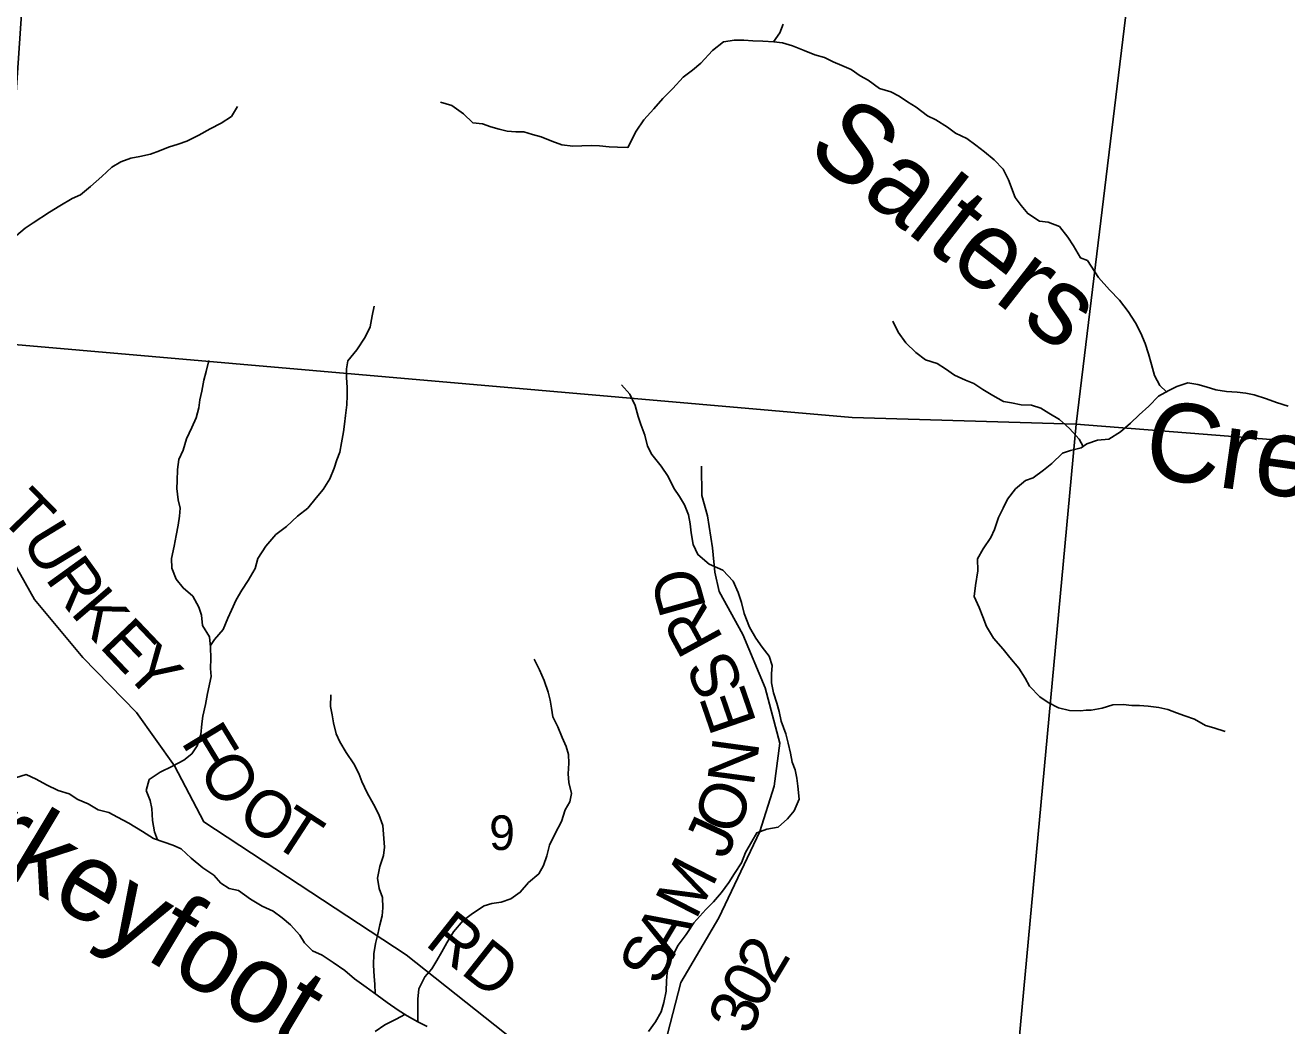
# Model space of a CAD drawing. Extents: x 1624196 to 2029251, y 146837 to 440034.
# Drawn here: x 1890429 to 1898481, y 270363 to 276749 of the extents above; entities that cross this region are included whole.
import ezdxf

# ---------------------------------------------------------------- set-up
doc = ezdxf.new("R2010")
doc.units = 0
for name, color, linetype in [('GM_X_County_Road', 7, 'Continuous'), ('GM_X_County_Road_Text', 7, 'Continuous'), ('GM_X_Minor_River', 7, 'Continuous'), ('GM_X_Minor_River_Text', 7, 'Continuous'), ('GM_X_Section', 7, 'Continuous'), ('GM_X_Section_Text', 7, 'Continuous'), ('GM_X_Township_Road', 7, 'Continuous'), ('GM_X_Township_Road_Text', 7, 'Continuous')]:
    doc.layers.add(name, color=color, linetype=linetype)

msp = doc.modelspace()

# ---------------------------------------------------------------- linework, layer by layer
at = {"layer": 'GM_X_County_Road'}
msp.add_lwpolyline([(1890320, 273384), (1890488.9, 273083.7), (1890797.2, 272713.7), (1891140.1, 272361.9), (1891381.3, 272021.9), (1891568.3, 271664), (1892860.5, 270815.8), (1893806.4, 270066.1)], dxfattribs=at)
at = {"layer": 'GM_X_Minor_River'}
for points in [[(1895205.9, 276642.8), (1895244.6, 276700.8), (1895266.9, 276754.8)], [(1897208.5, 275248), (1897165.1, 275264.2), (1897119.4, 275340.6), (1897083.6, 275396.9), (1897029.8, 275463.4), (1896957.8, 275491.8), (1896901.8, 275498), (1896827.9, 275546.5), (1896786.1, 275598.8), (1896748.2, 275649.1), (1896704.7, 275761.6), (1896670.9, 275830), (1896613.1, 275890.4), (1896551.2, 275940.8), (1896497.3, 275983.1), (1896439.4, 276025.5), (1896367.5, 276059.9), (1896315.5, 276098.3), (1896241.6, 276144.7), (1896187.7, 276171.1), (1896115.8, 276225.5), (1896059.9, 276259.9), (1896008, 276296.2), (1895954, 276324.5), (1895882, 276344.9), (1895810.1, 276397.4), (1895758.1, 276425.7), (1895700.2, 276466.1), (1895640.3, 276492.4), (1895586.3, 276514.7), (1895530.3, 276543), (1895468.3, 276559.4), (1895400.3, 276587.8), (1895326.3, 276618.2), (1895262.3, 276636.5), (1895206.3, 276642.8), (1895136.2, 276647.1), (1895074.1, 276649.4), (1895016, 276653.7), (1894955.9, 276654), (1894885.8, 276642.3), (1894815.4, 276588.5), (1894740.9, 276506.6), (1894688.7, 276462.8), (1894628.4, 276416.9), (1894562, 276345.1), (1894497.6, 276281.2), (1894441.2, 276215.3), (1894376.8, 276145.4), (1894328.4, 276073.5), (1894275.9, 275969.4), (1894209.8, 275969.8), (1894155.7, 275972), (1894093.6, 275978.3), (1894043.6, 275980.5), (1893981.4, 275978.8), (1893923.4, 275977.1), (1893853.3, 275985.5), (1893789.3, 276009.8), (1893721.3, 276036.2), (1893667.3, 276052.5), (1893611.3, 276068.8), (1893561.2, 276069), (1893505.1, 276073.3), (1893455.1, 276085.6), (1893401.1, 276099.8), (1893347.1, 276120.1), (1893287, 276126.5), (1893227.2, 276182.9), (1893151.3, 276237.3), (1893079.3, 276257.7)], [(1890373.4, 275406.2), (1890429.7, 275454), (1890479.9, 275487.9), (1890584.4, 275555.6), (1890650.7, 275595.4), (1890729, 275643.1), (1890781.2, 275666.9), (1890845.5, 275718.8), (1890917.9, 275784.6), (1890982.3, 275842.5), (1891038.5, 275876.3), (1891102.7, 275900), (1891160.8, 275911.8), (1891229, 275925.5), (1891287.2, 275947.3), (1891343.4, 275971.1), (1891405.6, 275990.8), (1891461.7, 276008.6), (1891538, 276048.4), (1891610.3, 276088.1), (1891680.6, 276123.9), (1891744.9, 276165.7), (1891783.2, 276229.7)], [(1897712.1, 274409.8), (1897671.6, 274450.4), (1897635.7, 274514.5), (1897617.8, 274584.7), (1897597.9, 274652.8), (1897577.9, 274717), (1897550, 274783.1), (1897516.1, 274849.3), (1897468.2, 274921.4), (1897412.2, 274993.6), (1897350.3, 275059.8), (1897280.2, 275137.9), (1897208.5, 275248)], [(1891896.3, 273282.5), (1891914.6, 273345.8), (1891965, 273423.8), (1892029.5, 273497.7), (1892095.8, 273549.5), (1892166.2, 273615.4), (1892232.5, 273667.2), (1892286.9, 273733.1), (1892331.2, 273785), (1892373.6, 273853), (1892401.9, 273923), (1892418.2, 273975.1), (1892436.4, 274025.1), (1892448.7, 274083.2), (1892461, 274153.3), (1892467.3, 274203.4), (1892473.5, 274257.5), (1892481.8, 274325.7), (1892484.1, 274385.8), (1892484.3, 274435.9), (1892480.6, 274500.1), (1892478.8, 274556.3), (1892489.1, 274606.3), (1892545.5, 274678.3), (1892599.9, 274758.2), (1892630.3, 274824.2), (1892642.6, 274894.3), (1892656.9, 274956.4)], [(1897181.5, 274060.7), (1897156, 274107.4), (1897094.2, 274175.8), (1897030.4, 274232.3), (1896962.4, 274272.7), (1896910.5, 274305), (1896852.5, 274323.3), (1896786.4, 274325.6), (1896724.4, 274338), (1896672.3, 274348.2), (1896604.4, 274386.6), (1896540.5, 274425), (1896482.5, 274461.4), (1896430.6, 274483.7), (1896360.6, 274516.1), (1896302.7, 274556.5), (1896248.8, 274590.8), (1896174.8, 274613.2), (1896112.9, 274659.6), (1896049, 274722.1), (1896001.3, 274790.5), (1895967.5, 274860.8)], [(1891364.1, 273282.9), (1891361.8, 273346.4), (1891380.1, 273424.5), (1891392.5, 273492.6), (1891404.8, 273558.8), (1891413, 273614.9), (1891417.3, 273667), (1891405.5, 273719.2), (1891397.8, 273791.4), (1891398, 273841.5), (1891400.4, 273913.7), (1891410.7, 273977.8), (1891437, 274037.8), (1891459.3, 274109.9), (1891491.7, 274181.9), (1891520, 274243.9), (1891538.3, 274308), (1891544.5, 274358.1), (1891556.8, 274414.2), (1891569.1, 274484.3), (1891583.4, 274538.4), (1891601.7, 274608.5)], [(1894882, 273271.8), (1894794.9, 273310.4), (1894723, 273370.8), (1894691.3, 273435.2), (1894679.6, 273509.4), (1894673.8, 273567.6), (1894662, 273623.8), (1894636.3, 273688.1), (1894604.5, 273740.3), (1894568.7, 273794.6), (1894532.9, 273869), (1894487.2, 273935.4), (1894427.4, 274009.8), (1894401.6, 274062.1), (1894383.9, 274132.3), (1894358.1, 274200.6), (1894340.3, 274250.8), (1894322.6, 274321.1), (1894288.9, 274393.4), (1894235.1, 274453.8)], [(1898489.9, 274317.4), (1898415.9, 274341.5), (1898351.9, 274363.6), (1898271.9, 274389.8), (1898219.8, 274399.8), (1898163.8, 274407.9), (1898095.8, 274412), (1898027.8, 274422), (1897965.8, 274440.1), (1897913.8, 274456.2), (1897849.8, 274466.3), (1897779.7, 274444.3), (1897727.6, 274418.3), (1897661.5, 274382.3), (1897601.4, 274318.2), (1897539.3, 274262.2), (1897483.2, 274210.1), (1897419.1, 274154.1), (1897345, 274106.1), (1897272, 274100.1), (1897205.3, 274077.1)], [(1897205.3, 274077.1), (1897167.8, 274051.2), (1897099.6, 274035.5), (1897049.4, 274017.6), (1896981, 273951.8), (1896928.8, 273910), (1896862.5, 273860.1), (1896812.3, 273842.3), (1896750, 273790.5), (1896697.6, 273724.6), (1896671.3, 273666.5), (1896641, 273606.5), (1896614.6, 273530.5), (1896592.4, 273480.4), (1896544, 273406.5), (1896507.6, 273342.5), (1896510, 273266.7)], [(1891272.6, 271549.9), (1891254.9, 271601.9), (1891241.5, 271674.1), (1891238.1, 271750.2), (1891226.5, 271800.3), (1891201, 271864.6), (1891219.6, 271934.5), (1891289.9, 271982), (1891370.1, 272019.4), (1891442.4, 272058.9), (1891492.6, 272098.6), (1891527, 272150.3), (1891549.6, 272222.2), (1891556.1, 272290.3), (1891562.5, 272340.3), (1891579.1, 272414.2), (1891591.6, 272484.2), (1891616.5, 272592.1), (1891610.9, 272644.2), (1891613.4, 272708.3), (1891611.9, 272780.4), (1891604.5, 272846.5), (1891561.1, 272916.9), (1891553.6, 272983.1), (1891538, 273035.2), (1891498.6, 273105.6), (1891437, 273158.2), (1891393.5, 273214.6), (1891364.1, 273282.9)], [(1891610.9, 272789.5), (1891638.3, 272828.2), (1891692.8, 272891.9), (1891723.3, 272963.7), (1891745.7, 273015.6), (1891776.2, 273081.4), (1891812.7, 273143.2), (1891853.1, 273205), (1891896.3, 273282.5)], [(1894406.6, 270325.7), (1894451.1, 270389.4), (1894487.6, 270453.2), (1894504, 270511.1), (1894520.6, 270585.1), (1894523.1, 270651.1), (1894525.5, 270701.2), (1894538, 270763.1), (1894566.4, 270821), (1894596.8, 270876.8), (1894647.3, 270946.5), (1894695.9, 271020.2), (1894772.5, 271105.7), (1894822.8, 271153.3), (1894873.3, 271213), (1894919.8, 271278.7), (1894956.2, 271334.5), (1895000.7, 271402.2), (1895027.2, 271468.1), (1895065.7, 271539.9), (1895098.1, 271593.7), (1895162.3, 271617.2), (1895234.3, 271630.6), (1895294.7, 271684.2), (1895337.1, 271736), (1895369.6, 271809.8), (1895360.3, 271892), (1895354.7, 271944), (1895343.1, 271996.2), (1895323.5, 272046.4), (1895314, 272102.5), (1895298.5, 272166.7), (1895283, 272226.9), (1895253.6, 272307.2), (1895242.1, 272369.4), (1895226.6, 272421.6), (1895205.1, 272487.8), (1895191.6, 272552), (1895192.1, 272610.1), (1895196.5, 272662.1), (1895177, 272722.3), (1895133.5, 272780.7), (1895091.9, 272837.1), (1895052.5, 272907.5), (1895017.2, 272993.9), (1894999.8, 273064.1), (1894980.3, 273128.3), (1894946.9, 273200.7), (1894882, 273271.8)], [(1897200.6, 272378), (1897164.8, 272372.3), (1897094.9, 272374.8), (1897023.1, 272391.4), (1896957.4, 272426), (1896903.7, 272462.5), (1896838.3, 272531), (1896810.7, 272581.3), (1896771.2, 272645.7), (1896713.8, 272714.2), (1896670.3, 272766.6), (1896608.9, 272837.2), (1896563.5, 272911.6), (1896540, 272973.9), (1896516.5, 273032.1), (1896485.1, 273102.5), (1896493.6, 273172.5), (1896510, 273266.7)], [(1892934.9, 270388.9), (1892934.8, 270467.4), (1892935.3, 270533.5), (1892941.8, 270599.5), (1892980.4, 270675.3), (1893024.8, 270727), (1893057.1, 270778.8), (1893087.6, 270834.6), (1893120, 270892.4), (1893162.5, 270962.2), (1893225, 271035.8), (1893283.3, 271079.3), (1893357.7, 271128.8), (1893407.8, 271144.4), (1893465.8, 271152), (1893527.9, 271173.5), (1893588.2, 271215.1), (1893640.7, 271276.8), (1893707, 271332.3), (1893737.5, 271386.1), (1893757.9, 271448), (1893774.5, 271516), (1893811, 271589.8), (1893851.6, 271667.5), (1893876.2, 271741.4), (1893904.5, 271793.3), (1893914.9, 271845.2), (1893899.5, 271915.5), (1893894, 271971.6), (1893898.5, 272039.6), (1893896.9, 272093.7), (1893881.3, 272145.8), (1893855.8, 272202.1), (1893828.4, 272270.4), (1893796.9, 272334.7), (1893787.3, 272390.9), (1893779.7, 272441), (1893766.2, 272493.1), (1893740.8, 272567.4), (1893711.3, 272635.7), (1893677.9, 272704.1)], [(1892663.1, 270568.7), (1892660.2, 270627.8), (1892656.6, 270677.8), (1892651.2, 270750), (1892653.8, 270822), (1892664.3, 270888), (1892680.7, 270948), (1892693.2, 271007.9), (1892707.6, 271063.9), (1892712, 271115.9), (1892708.6, 271182), (1892689, 271240.2), (1892677.6, 271306.4), (1892692.1, 271380.3), (1892716.7, 271450.2), (1892723.1, 271502.2), (1892712.2, 271642.5), (1892686.7, 271710.8), (1892651.3, 271777.1), (1892611.9, 271849.5), (1892578.5, 271921.8), (1892558.9, 271974), (1892527.4, 272034.4), (1892478, 272106.8), (1892436.6, 272175.2), (1892413, 272225.5), (1892397.6, 272297.7), (1892388, 272347.8), (1892378.4, 272401.9), (1892379, 272476)], [(1897200.6, 272378), (1897233.3, 272377.7), (1897303.3, 272389.4), (1897371.4, 272411.2), (1897437.4, 272412.9), (1897491.4, 272406.7), (1897541.4, 272406.5), (1897595.4, 272402.3), (1897663.4, 272394), (1897721.3, 272381.8), (1897777.3, 272361.5), (1897829.2, 272341.3), (1897891.1, 272321.1), (1897963, 272278.7), (1898014.9, 272264.5), (1898086.9, 272242.2)], [(1891489.4, 271433.8), (1891423.9, 271492.4), (1891372.1, 271516.9), (1891316.3, 271535.3), (1891248.6, 271557.9), (1891177, 271602.5), (1891089.5, 271657.2), (1891017.8, 271693.8), (1890962.1, 271724.3), (1890894.3, 271740.9), (1890830.6, 271779.4), (1890764.9, 271808), (1890709.2, 271844.4), (1890639.4, 271865), (1890565.8, 271901.6), (1890498.1, 271936.2), (1890434.4, 271966.7), (1890368.2, 271945.2)], [(1892993.9, 270358.8), (1892934.1, 270389.3), (1892866.5, 270425.9), (1892808.8, 270462.4), (1892739.2, 270511), (1892675.7, 270559.5), (1892606.1, 270610.1), (1892530.6, 270662.8), (1892469.1, 270715.3), (1892395.5, 270768), (1892323.9, 270814.6), (1892262.2, 270841.1), (1892212.6, 270891.6), (1892181, 270941.9), (1892121.6, 271008.4), (1892070, 271052.9), (1892012.4, 271095.3), (1891940.7, 271126), (1891867.1, 271170.6), (1891789.6, 271227.2), (1891731.7, 271239.7), (1891678, 271274.2), (1891632.4, 271324.6), (1891562.9, 271371.2), (1891489.4, 271433.8)], [(1892852, 270435.1), (1892796.4, 270404.4), (1892724.1, 270369), (1892661.9, 270327.4)]]:
    msp.add_lwpolyline(points, dxfattribs=at)
at = {"layer": 'GM_X_Section'}
for points in [[(1890624.3, 280055), (1892084.1, 279944), (1897450.1, 279566.8), (1897784.1, 279536.1), (1897135.7, 274202.3), (1895706.9, 274244.9), (1890261.9, 274719.7)], [(1902730, 279215.8), (1902932, 279203.4), (1902404.1, 273788.4), (1897135.7, 274202.3), (1897784.1, 279536.1)], [(1890261.9, 274719.7), (1895706.9, 274244.9), (1897135.7, 274202.3), (1896616.5, 268601.2), (1889891.7, 269176.1)], [(1897135.7, 274202.3), (1902404.1, 273788.4), (1901936.3, 268238.6), (1896616.5, 268601.2)]]:
    msp.add_lwpolyline(points, close=True, dxfattribs=at)
at = {"layer": 'GM_X_Township_Road'}
msp.add_lwpolyline([(1894383.5, 269778.3), (1894493.9, 270178.4), (1894613.2, 270639.1), (1894855.7, 271051.2), (1895117, 271603.3), (1895208.8, 271892.1), (1895246.3, 272166.1), (1895151.1, 272520.8), (1895009.6, 272860.4), (1894858.7, 273134.1), (1894831.2, 273258.9), (1894816.2, 273413.6), (1894783.6, 273618.5), (1894746.5, 273747.6), (1894744.8, 273935.1)], dxfattribs=at)

# ---------------------------------------------------------------- texts
at = {"layer": 'GM_X_County_Road_Text'}
for s, rotation, p in [('T', 314.29238, (1890254.3, 273610.5)), ('U', 301.37172, (1890400.1, 273464)), ('R', 305.85052, (1890551.4, 273217.6)), ('K', 310.57659, (1890712.2, 272997)), ('E', 313.59303, (1890895.2, 272783.9)), ('Y', 313.36541, (1891049.8, 272621.6)), ('F', 301.24082, (1891419.5, 272175.6)), ('O', 301.82024, (1891526.2, 271999.7)), ('O', 327.5731, (1891768.1, 271671.6)), ('T', 326.96248, (1891990.2, 271530.5)), ('RD', 321.64907, (1892972.8, 270882.2))]:
    msp.add_text(s, height=300, rotation=rotation, dxfattribs=at).set_placement(p)
at = {"layer": 'GM_X_Minor_River_Text'}
for s, height, rotation, p in [('Salters', 500.01, 321.99808, (1895401.4, 275934.8)), ('Creek', 500, 351.99724, (1897554.3, 273870.2)), ('Turkeyfoot', 500, 328.99819, (1889432.1, 271850))]:
    msp.add_text(s, height=height, rotation=rotation, dxfattribs=at).set_placement(p)
at = {"layer": 'GM_X_Section_Text'}
msp.add_text('9', height=221, rotation=0.00001, dxfattribs=at).set_placement((1893390.1, 271485.2))
at = {"layer": 'GM_X_Township_Road_Text'}
for s, rotation, p in [('D', 105.66519, (1894778.2, 273032.3)), ('R', 118.70366, (1894889.7, 272832.9)), ('S', 111.95222, (1895020.2, 272526.2)), ('E', 108.9997, (1895099.1, 272298.2)), ('N', 82.2021, (1895078.1, 271885.5)), ('O', 69.5453, (1894968.3, 271568.1)), ('J', 65.16824, (1894899.5, 271417.2)), ('M', 63.08556, (1894707.8, 271032.5)), ('A', 59.144, (1894561.5, 270786.1)), ('S', 64.87474, (1894479.3, 270609.9)), ('2', 59.14289, (1895206.3, 270619)), ('0', 61.40739, (1895119.4, 270459.5)), ('3', 70.50684, (1895062.9, 270296.8))]:
    msp.add_text(s, height=300, rotation=rotation, dxfattribs=at).set_placement(p)

doc.saveas('drawing.dxf')
